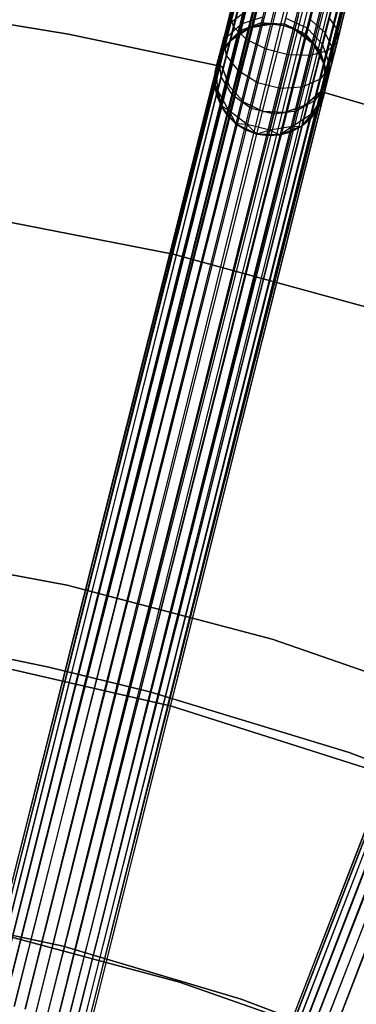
# Model space of a CAD drawing. Extents: x -189 to 189, y -189 to 189.
# Tile 512 of 591: x 10 to 16, y 42 to 60. Entities that reach past the tile are written whole.
import ezdxf

# ---------------------------------------------------------------- set-up
doc = ezdxf.new("R2010")
doc.units = 0
doc.header["$LTSCALE"] = 25.4
doc.layers.get('0').update_dxf_attribs({"linetype": 'CONTINUOUS'})

# ---------------------------------------------------------------- blocks, each defined once
blk = doc.blocks.new('CAMELEON-KENAI-C-12244_STL')
at = {"color": 0}
for p, q in [((40.131, 163.634, -9.395), (9.583, 42.175, -9.395)), ((40.131, 163.634, -9.395), (9.583, 42.175, -9.605)), ((40.131, 163.634, -9.395), (9.583, 42.175, -9.395)), ((40.131, 163.634, -9.395), (9.583, 42.175, -9.605)), ((40.256, 163.603, -9), (9.583, 42.175, -9.395)), ((40.256, 163.603, -9), (9.583, 42.175, -9.395)), ((40.131, 163.634, -9.395), (9.625, 42.164, -9.809)), ((40.131, 163.634, -9.395), (9.625, 42.164, -9.809)), ((40.173, 163.623, -9.809), (9.625, 42.164, -9.809)), ((40.173, 163.623, -9.809), (9.625, 42.164, -9.809)), ((40.256, 163.603, -9), (9.625, 42.164, -9.191)), ((40.256, 163.603, -9), (9.625, 42.164, -9.191)), ((40.173, 163.623, -9.809), (9.708, 42.144, -10)), ((40.173, 163.623, -9.809), (9.708, 42.144, -10)), ((9.708, 42.144, -9), (40.256, 163.603, -9)), ((9.708, 42.144, -9), (40.256, 163.603, -9)), ((40.173, 163.623, -9.809), (9.827, 42.114, -10.169)), ((40.173, 163.623, -9.809), (9.827, 42.114, -10.169)), ((9.827, 42.114, -8.831), (40.256, 163.603, -9)), ((9.827, 42.114, -8.831), (40.256, 163.603, -9)), ((40.375, 163.573, -10.169), (9.827, 42.114, -10.169)), ((40.375, 163.573, -10.169), (9.827, 42.114, -10.169)), ((9.827, 42.114, -8.831), (40.526, 163.535, -8.691)), ((9.827, 42.114, -8.831), (40.526, 163.535, -8.691)), ((40.375, 163.573, -10.169), (9.977, 42.076, -10.309)), ((40.375, 163.573, -10.169), (9.977, 42.076, -10.309)), ((9.977, 42.076, -8.691), (40.526, 163.535, -8.691)), ((9.977, 42.076, -8.691), (40.526, 163.535, -8.691)), ((40.701, 163.491, -10.414), (9.977, 42.076, -10.309)), ((40.701, 163.491, -10.414), (9.977, 42.076, -10.309)), ((9.977, 42.076, -8.691), (40.894, 163.442, -8.522)), ((9.977, 42.076, -8.691), (40.894, 163.442, -8.522)), ((40.701, 163.491, -10.414), (10.153, 42.032, -10.414)), ((40.701, 163.491, -10.414), (10.153, 42.032, -10.414)), ((10.153, 42.032, -8.586), (40.894, 163.442, -8.522)), ((10.153, 42.032, -8.586), (40.894, 163.442, -8.522)), ((10.346, 41.983, -10.478), (40.701, 163.491, -10.414)), ((10.346, 41.983, -10.478), (40.701, 163.491, -10.414)), ((40.894, 163.442, -8.522), (10.346, 41.983, -8.522)), ((40.894, 163.442, -8.522), (10.346, 41.983, -8.522)), ((10.547, 41.932, -10.5), (40.701, 163.491, -10.414)), ((10.547, 41.932, -10.5), (40.701, 163.491, -10.414)), ((10.547, 41.932, -8.5), (41.096, 163.391, -8.5)), ((10.547, 41.932, -8.5), (41.096, 163.391, -8.5)), ((10.547, 41.932, -10.5), (41.096, 163.391, -10.5)), ((10.547, 41.932, -10.5), (41.096, 163.391, -10.5)), ((10.749, 41.882, -10.478), (41.096, 163.391, -10.5)), ((10.749, 41.882, -10.478), (41.096, 163.391, -10.5)), ((10.749, 41.882, -8.522), (41.297, 163.341, -8.522)), ((10.749, 41.882, -8.522), (41.297, 163.341, -8.522)), ((10.942, 41.833, -10.414), (41.096, 163.391, -10.5)), ((10.942, 41.833, -10.414), (41.096, 163.391, -10.5)), ((10.749, 41.882, -8.522), (41.666, 163.248, -8.691)), ((10.749, 41.882, -8.522), (41.666, 163.248, -8.691)), ((41.49, 163.292, -10.414), (10.942, 41.833, -10.414)), ((41.49, 163.292, -10.414), (10.942, 41.833, -10.414)), ((10.942, 41.833, -8.586), (41.666, 163.248, -8.691)), ((10.942, 41.833, -8.586), (41.666, 163.248, -8.691)), ((41.49, 163.292, -10.414), (11.118, 41.789, -10.309)), ((41.49, 163.292, -10.414), (11.118, 41.789, -10.309)), ((41.666, 163.248, -8.691), (11.118, 41.789, -8.691)), ((41.666, 163.248, -8.691), (11.118, 41.789, -8.691)), ((11.118, 41.789, -8.691), (41.936, 163.18, -9)), ((11.118, 41.789, -8.691), (41.936, 163.18, -9)), ((41.49, 163.292, -10.414), (11.268, 41.751, -10.169)), ((41.49, 163.292, -10.414), (11.268, 41.751, -10.169)), ((41.816, 163.21, -10.169), (11.268, 41.751, -10.169)), ((41.816, 163.21, -10.169), (11.268, 41.751, -10.169)), ((11.268, 41.751, -8.831), (41.936, 163.18, -9)), ((11.268, 41.751, -8.831), (41.936, 163.18, -9)), ((41.816, 163.21, -10.169), (11.387, 41.721, -10)), ((41.816, 163.21, -10.169), (11.387, 41.721, -10)), ((41.936, 163.18, -9), (11.387, 41.721, -9)), ((41.936, 163.18, -9), (11.387, 41.721, -9)), ((41.816, 163.21, -10.169), (11.47, 41.7, -9.809)), ((41.816, 163.21, -10.169), (11.47, 41.7, -9.809)), ((41.936, 163.18, -9), (11.47, 41.7, -9.191)), ((41.936, 163.18, -9), (11.47, 41.7, -9.191)), ((42.018, 163.159, -9.809), (11.47, 41.7, -9.809)), ((42.018, 163.159, -9.809), (11.47, 41.7, -9.809)), ((42.06, 163.149, -9.395), (11.47, 41.7, -9.191)), ((42.06, 163.149, -9.395), (11.47, 41.7, -9.191)), ((42.018, 163.159, -9.809), (11.512, 41.69, -9.605)), ((42.018, 163.159, -9.809), (11.512, 41.69, -9.395)), ((42.018, 163.159, -9.809), (11.512, 41.69, -9.605)), ((42.018, 163.159, -9.809), (11.512, 41.69, -9.395)), ((42.06, 163.149, -9.395), (11.512, 41.69, -9.395)), ((42.06, 163.149, -9.395), (11.512, 41.69, -9.395)), ((59.937, 157.464, -9.395), (14.694, 40.68, -9.395)), ((59.937, 157.464, -9.395), (14.694, 40.68, -9.605)), ((59.937, 157.464, -9.395), (14.694, 40.68, -9.395)), ((59.937, 157.464, -9.395), (14.694, 40.68, -9.605)), ((60.056, 157.417, -9), (14.694, 40.68, -9.395)), ((60.056, 157.417, -9), (14.694, 40.68, -9.395)), ((59.937, 157.464, -9.395), (14.735, 40.664, -9.809)), ((59.937, 157.464, -9.395), (14.735, 40.664, -9.809)), ((59.977, 157.448, -9.809), (14.735, 40.664, -9.809)), ((59.977, 157.448, -9.809), (14.735, 40.664, -9.809)), ((60.056, 157.417, -9), (14.735, 40.664, -9.191)), ((60.056, 157.417, -9), (14.735, 40.664, -9.191)), ((59.977, 157.448, -9.809), (14.814, 40.633, -10)), ((59.977, 157.448, -9.809), (14.814, 40.633, -10)), ((14.814, 40.633, -9), (60.056, 157.417, -9)), ((14.814, 40.633, -9), (60.056, 157.417, -9)), ((59.977, 157.448, -9.809), (14.928, 40.589, -10.169)), ((59.977, 157.448, -9.809), (14.928, 40.589, -10.169)), ((14.928, 40.589, -8.831), (60.056, 157.417, -9)), ((14.928, 40.589, -8.831), (60.056, 157.417, -9)), ((60.171, 157.373, -10.169), (14.928, 40.589, -10.169)), ((60.171, 157.373, -10.169), (14.928, 40.589, -10.169)), ((60.171, 157.373, -10.169), (15.073, 40.533, -10.309)), ((60.171, 157.373, -10.169), (15.073, 40.533, -10.309)), ((14.928, 40.589, -8.831), (60.316, 157.317, -8.691)), ((14.928, 40.589, -8.831), (60.316, 157.317, -8.691)), ((15.073, 40.533, -8.691), (60.316, 157.317, -8.691)), ((15.073, 40.533, -8.691), (60.316, 157.317, -8.691)), ((60.485, 157.252, -10.414), (15.073, 40.533, -10.309)), ((60.485, 157.252, -10.414), (15.073, 40.533, -10.309)), ((15.073, 40.533, -8.691), (60.67, 157.18, -8.522)), ((15.073, 40.533, -8.691), (60.67, 157.18, -8.522)), ((60.485, 157.252, -10.414), (15.242, 40.467, -10.414)), ((60.485, 157.252, -10.414), (15.242, 40.467, -10.414)), ((15.242, 40.467, -8.586), (60.67, 157.18, -8.522)), ((15.242, 40.467, -8.586), (60.67, 157.18, -8.522)), ((15.428, 40.395, -10.478), (60.485, 157.252, -10.414)), ((15.428, 40.395, -10.478), (60.485, 157.252, -10.414)), ((60.67, 157.18, -8.522), (15.428, 40.395, -8.522)), ((60.67, 157.18, -8.522), (15.428, 40.395, -8.522)), ((14.233, 60.136, -159.085), (14.086, 59.552, -159.335)), ((14.233, 60.136, -159.085), (14.086, 59.552, -159.335)), ((14.102, 59.965, -160.036), (14.017, 59.625, -160.304)), ((14.102, 59.965, -160.036), (14.017, 59.625, -160.304)), ((14.483, 59.991, -158.787), (14.318, 59.334, -159.067)), ((14.483, 59.991, -158.787), (14.318, 59.334, -159.067)), ((8.352, 59.883, -165), (11.125, 59.431, -165)), ((11.125, 59.431, -167), (8.352, 59.883, -167)), ((11.125, 59.431, -167), (8.352, 59.883, -167)), ((8.352, 59.883, -165), (11.125, 59.431, -165)), ((14.009, 59.775, -159.677), (13.903, 59.352, -160.012)), ((14.009, 59.775, -159.677), (13.903, 59.352, -160.012)), ((14.086, 59.552, -159.335), (14.009, 59.775, -159.677)), ((14.086, 59.552, -159.335), (14.009, 59.775, -159.677)), ((14.017, 59.625, -160.304), (14.28, 59.821, -160.559)), ((14.017, 59.625, -160.304), (14.28, 59.821, -160.559)), ((14.28, 59.821, -160.559), (14.229, 59.616, -160.835)), ((14.28, 59.821, -160.559), (14.229, 59.616, -160.835)), ((14.229, 59.616, -160.835), (14.607, 59.739, -160.957)), ((14.229, 59.616, -160.835), (14.607, 59.739, -160.957)), ((14.607, 59.739, -160.957), (14.58, 59.634, -161.219)), ((14.607, 59.739, -160.957), (14.58, 59.634, -161.219)), ((14.841, 59.856, -158.623), (14.666, 59.159, -158.921)), ((14.841, 59.856, -158.623), (14.666, 59.159, -158.921)), ((15.244, 59.754, -158.623), (15.069, 59.058, -158.921)), ((15.244, 59.754, -158.623), (15.069, 59.058, -158.921)), ((15.789, 59.726, -160.347), (15.722, 59.459, -160.559)), ((15.789, 59.726, -160.347), (15.722, 59.459, -160.559)), ((15.789, 59.726, -160.347), (15.947, 59.501, -160.036)), ((15.789, 59.726, -160.347), (15.947, 59.501, -160.036)), ((16.062, 59.782, -159.467), (15.938, 59.289, -159.677)), ((16.062, 59.782, -159.467), (15.938, 59.289, -159.677)), ((16.046, 59.896, -159.867), (15.947, 59.501, -160.036)), ((16.046, 59.896, -159.867), (15.947, 59.501, -160.036)), ((13.903, 59.352, -160.012), (14.017, 59.625, -160.304)), ((13.903, 59.352, -160.012), (14.017, 59.625, -160.304)), ((14.017, 59.625, -160.304), (13.951, 59.364, -160.655)), ((14.017, 59.625, -160.304), (13.951, 59.364, -160.655)), ((13.951, 59.364, -160.655), (14.229, 59.616, -160.835)), ((13.951, 59.364, -160.655), (14.229, 59.616, -160.835)), ((14.086, 59.552, -159.335), (13.96, 59.049, -159.732)), ((14.086, 59.552, -159.335), (13.96, 59.049, -159.732)), ((14.318, 59.334, -159.067), (14.086, 59.552, -159.335)), ((14.318, 59.334, -159.067), (14.086, 59.552, -159.335)), ((14.58, 59.634, -161.219), (14.196, 59.487, -161.156)), ((14.58, 59.634, -161.219), (14.196, 59.487, -161.156)), ((14.229, 59.616, -160.835), (14.196, 59.487, -161.156)), ((14.229, 59.616, -160.835), (14.196, 59.487, -161.156)), ((14.571, 59.598, -161.5), (14.196, 59.487, -161.156)), ((14.571, 59.598, -161.5), (14.196, 59.487, -161.156)), ((14.37, 59.541, -167), (14.78, 59.612, -167)), ((14.37, 59.541, -167), (14.78, 59.612, -167)), ((14.571, 59.598, -161.5), (14.37, 59.541, -161.5)), ((14.37, 59.541, -167), (14.571, 59.598, -161.5)), ((14.571, 59.598, -161.5), (14.37, 59.541, -161.5)), ((14.37, 59.541, -167), (14.571, 59.598, -161.5)), ((14.571, 59.598, -161.5), (14.58, 59.634, -161.219)), ((14.571, 59.598, -161.5), (14.58, 59.634, -161.219)), ((14.78, 59.612, -161.5), (14.571, 59.598, -161.5)), ((14.571, 59.598, -161.5), (14.78, 59.612, -167)), ((14.571, 59.598, -161.5), (14.78, 59.612, -167)), ((14.78, 59.612, -161.5), (14.571, 59.598, -161.5)), ((14.78, 59.612, -161.5), (14.58, 59.634, -161.219)), ((14.58, 59.634, -161.219), (14.987, 59.583, -161.5)), ((14.78, 59.612, -161.5), (14.58, 59.634, -161.219)), ((14.58, 59.634, -161.219), (14.987, 59.583, -161.5)), ((14.58, 59.634, -161.219), (14.995, 59.616, -161.241)), ((14.58, 59.634, -161.219), (14.995, 59.616, -161.241)), ((14.78, 59.612, -167), (14.987, 59.583, -167)), ((14.987, 59.583, -161.5), (14.78, 59.612, -161.5)), ((14.78, 59.612, -161.5), (14.78, 59.612, -167)), ((14.78, 59.612, -161.5), (14.78, 59.612, -167)), ((14.987, 59.583, -161.5), (14.78, 59.612, -161.5)), ((14.78, 59.612, -167), (14.987, 59.583, -167)), ((14.987, 59.583, -161.5), (14.995, 59.616, -161.241)), ((14.987, 59.583, -161.5), (14.995, 59.616, -161.241)), ((14.987, 59.583, -167), (15.183, 59.511, -167)), ((15.183, 59.511, -161.5), (14.987, 59.583, -161.5)), ((14.987, 59.583, -161.5), (14.987, 59.583, -167)), ((14.987, 59.583, -161.5), (14.987, 59.583, -167)), ((15.183, 59.511, -161.5), (14.987, 59.583, -161.5)), ((14.987, 59.583, -167), (15.183, 59.511, -167)), ((14.995, 59.616, -161.241), (15.019, 59.713, -161)), ((14.995, 59.616, -161.241), (15.019, 59.713, -161)), ((14.995, 59.616, -161.241), (15.183, 59.511, -161.5)), ((14.995, 59.616, -161.241), (15.183, 59.511, -161.5)), ((14.995, 59.616, -161.241), (15.369, 59.436, -161.219)), ((14.995, 59.616, -161.241), (15.369, 59.436, -161.219)), ((15.019, 59.713, -161), (15.396, 59.541, -160.957)), ((15.019, 59.713, -161), (15.396, 59.541, -160.957)), ((15.438, 59.708, -160.732), (15.396, 59.541, -160.957)), ((15.438, 59.708, -160.732), (15.396, 59.541, -160.957)), ((15.438, 59.708, -160.732), (15.722, 59.459, -160.559)), ((15.438, 59.708, -160.732), (15.722, 59.459, -160.559)), ((15.623, 59.704, -158.787), (15.458, 59.047, -159.067)), ((15.623, 59.704, -158.787), (15.458, 59.047, -159.067)), ((15.913, 59.714, -159.085), (15.766, 59.129, -159.335)), ((15.913, 59.714, -159.085), (15.766, 59.129, -159.335)), ((11.125, 59.431, -165), (11.125, 59.431, -167)), ((11.125, 59.431, -165), (13.874, 58.851, -165)), ((13.874, 58.851, -167), (11.125, 59.431, -167)), ((11.125, 59.431, -165), (11.125, 59.431, -167)), ((13.874, 58.851, -167), (11.125, 59.431, -167)), ((11.125, 59.431, -165), (13.874, 58.851, -165)), ((13.91, 59.2, -161.062), (14.196, 59.487, -161.156)), ((13.91, 59.2, -161.062), (14.196, 59.487, -161.156)), ((14.185, 59.443, -161.5), (13.91, 59.2, -161.062)), ((14.185, 59.443, -161.5), (13.91, 59.2, -161.062)), ((14.025, 59.309, -167), (14.37, 59.541, -167)), ((14.025, 59.309, -167), (14.37, 59.541, -167)), ((14.185, 59.443, -161.5), (14.025, 59.309, -161.5)), ((14.025, 59.309, -167), (14.185, 59.443, -161.5)), ((14.185, 59.443, -161.5), (14.025, 59.309, -161.5)), ((14.025, 59.309, -167), (14.185, 59.443, -161.5)), ((14.37, 59.541, -161.5), (14.185, 59.443, -161.5)), ((14.185, 59.443, -161.5), (14.37, 59.541, -167)), ((14.185, 59.443, -161.5), (14.37, 59.541, -167)), ((14.37, 59.541, -161.5), (14.185, 59.443, -161.5)), ((14.196, 59.487, -161.156), (14.185, 59.443, -161.5)), ((14.196, 59.487, -161.156), (14.185, 59.443, -161.5)), ((14.37, 59.541, -161.5), (14.196, 59.487, -161.156)), ((14.37, 59.541, -161.5), (14.196, 59.487, -161.156)), ((14.37, 59.541, -161.5), (14.37, 59.541, -167)), ((14.37, 59.541, -161.5), (14.37, 59.541, -167)), ((15.183, 59.511, -167), (15.51, 59.254, -167)), ((15.369, 59.436, -161.219), (15.183, 59.511, -161.5)), ((15.369, 59.436, -161.219), (15.183, 59.511, -161.5)), ((15.36, 59.4, -161.5), (15.183, 59.511, -161.5)), ((15.183, 59.511, -167), (15.36, 59.4, -161.5)), ((15.183, 59.511, -167), (15.51, 59.254, -167)), ((15.183, 59.511, -161.5), (15.183, 59.511, -167)), ((15.183, 59.511, -161.5), (15.183, 59.511, -167)), ((15.36, 59.4, -161.5), (15.183, 59.511, -161.5)), ((15.183, 59.511, -167), (15.36, 59.4, -161.5)), ((15.369, 59.436, -161.219), (15.36, 59.4, -161.5)), ((15.369, 59.436, -161.219), (15.36, 59.4, -161.5)), ((15.51, 59.254, -161.5), (15.36, 59.4, -161.5)), ((15.36, 59.4, -161.5), (15.51, 59.254, -167)), ((15.36, 59.4, -161.5), (15.51, 59.254, -167)), ((15.51, 59.254, -161.5), (15.36, 59.4, -161.5)), ((15.396, 59.541, -160.957), (15.369, 59.436, -161.219)), ((15.396, 59.541, -160.957), (15.369, 59.436, -161.219)), ((15.369, 59.436, -161.219), (15.51, 59.254, -161.5)), ((15.369, 59.436, -161.219), (15.51, 59.254, -161.5)), ((15.369, 59.436, -161.219), (15.638, 59.125, -161.156)), ((15.369, 59.436, -161.219), (15.638, 59.125, -161.156)), ((15.396, 59.541, -160.957), (15.67, 59.254, -160.835)), ((15.396, 59.541, -160.957), (15.67, 59.254, -160.835)), ((15.722, 59.459, -160.559), (15.67, 59.254, -160.835)), ((15.722, 59.459, -160.559), (15.67, 59.254, -160.835)), ((15.722, 59.459, -160.559), (15.861, 59.161, -160.304)), ((15.722, 59.459, -160.559), (15.861, 59.161, -160.304)), ((15.947, 59.501, -160.036), (15.861, 59.161, -160.304)), ((15.947, 59.501, -160.036), (15.861, 59.161, -160.304)), ((15.947, 59.501, -160.036), (15.938, 59.289, -159.677)), ((15.947, 59.501, -160.036), (15.938, 59.289, -159.677)), ((13.77, 58.824, -160.955), (13.91, 59.2, -161.062)), ((13.77, 58.824, -160.955), (13.91, 59.2, -161.062)), ((13.804, 58.957, -167), (14.025, 59.309, -167)), ((13.804, 58.957, -167), (14.025, 59.309, -167)), ((13.822, 59.028, -160.448), (13.951, 59.364, -160.655)), ((13.822, 59.028, -160.448), (13.951, 59.364, -160.655)), ((13.903, 59.352, -160.012), (13.822, 59.028, -160.448)), ((13.903, 59.352, -160.012), (13.822, 59.028, -160.448)), ((14.025, 59.309, -161.5), (13.896, 59.145, -161.5)), ((13.896, 59.145, -161.5), (14.025, 59.309, -167)), ((13.896, 59.145, -161.5), (14.025, 59.309, -167)), ((14.025, 59.309, -161.5), (13.896, 59.145, -161.5)), ((13.896, 59.145, -161.5), (13.91, 59.2, -161.062)), ((13.896, 59.145, -161.5), (13.91, 59.2, -161.062)), ((13.96, 59.049, -159.732), (13.903, 59.352, -160.012)), ((13.96, 59.049, -159.732), (13.903, 59.352, -160.012)), ((13.951, 59.364, -160.655), (13.91, 59.2, -161.062)), ((13.951, 59.364, -160.655), (13.91, 59.2, -161.062)), ((14.025, 59.309, -161.5), (13.91, 59.2, -161.062)), ((14.025, 59.309, -161.5), (13.91, 59.2, -161.062)), ((14.025, 59.309, -161.5), (14.025, 59.309, -167)), ((14.025, 59.309, -161.5), (14.025, 59.309, -167)), ((14.318, 59.334, -159.067), (14.176, 58.77, -159.514)), ((14.318, 59.334, -159.067), (14.176, 58.77, -159.514)), ((14.666, 59.159, -158.921), (14.318, 59.334, -159.067)), ((14.666, 59.159, -158.921), (14.318, 59.334, -159.067)), ((15.51, 59.254, -167), (15.705, 58.887, -167)), ((15.638, 59.125, -161.156), (15.51, 59.254, -161.5)), ((15.638, 59.125, -161.156), (15.51, 59.254, -161.5)), ((15.627, 59.081, -161.5), (15.51, 59.254, -161.5)), ((15.51, 59.254, -167), (15.627, 59.081, -161.5)), ((15.51, 59.254, -167), (15.705, 58.887, -167)), ((15.51, 59.254, -161.5), (15.51, 59.254, -167)), ((15.51, 59.254, -161.5), (15.51, 59.254, -167)), ((15.627, 59.081, -161.5), (15.51, 59.254, -161.5)), ((15.51, 59.254, -167), (15.627, 59.081, -161.5)), ((15.67, 59.254, -160.835), (15.638, 59.125, -161.156)), ((15.67, 59.254, -160.835), (15.638, 59.125, -161.156)), ((15.67, 59.254, -160.835), (15.796, 58.9, -160.655)), ((15.67, 59.254, -160.835), (15.796, 58.9, -160.655)), ((15.938, 59.289, -159.677), (15.766, 59.129, -159.335)), ((15.938, 59.289, -159.677), (15.766, 59.129, -159.335)), ((15.938, 59.289, -159.677), (15.832, 58.867, -160.012)), ((15.938, 59.289, -159.677), (15.832, 58.867, -160.012)), ((13.896, 59.145, -161.5), (13.77, 58.824, -160.955)), ((13.896, 59.145, -161.5), (13.77, 58.824, -160.955)), ((13.822, 59.028, -160.448), (13.77, 58.824, -160.955)), ((13.822, 59.028, -160.448), (13.77, 58.824, -160.955)), ((13.896, 59.145, -161.5), (13.804, 58.957, -161.5)), ((13.804, 58.957, -167), (13.896, 59.145, -161.5)), ((13.896, 59.145, -161.5), (13.804, 58.957, -161.5)), ((13.804, 58.957, -167), (13.896, 59.145, -161.5)), ((13.863, 58.664, -160.25), (13.822, 59.028, -160.448)), ((13.863, 58.664, -160.25), (13.822, 59.028, -160.448)), ((13.96, 59.049, -159.732), (13.863, 58.664, -160.25)), ((13.96, 59.049, -159.732), (13.863, 58.664, -160.25)), ((14.176, 58.77, -159.514), (13.96, 59.049, -159.732)), ((14.176, 58.77, -159.514), (13.96, 59.049, -159.732)), ((14.666, 59.159, -158.921), (14.515, 58.561, -159.394)), ((14.666, 59.159, -158.921), (14.515, 58.561, -159.394)), ((15.069, 59.058, -158.921), (14.666, 59.159, -158.921)), ((15.069, 59.058, -158.921), (14.666, 59.159, -158.921)), ((15.069, 59.058, -158.921), (14.919, 58.46, -159.394)), ((15.069, 59.058, -158.921), (14.919, 58.46, -159.394)), ((15.458, 59.047, -159.067), (15.069, 59.058, -158.921)), ((15.458, 59.047, -159.067), (15.069, 59.058, -158.921)), ((15.458, 59.047, -159.067), (15.316, 58.483, -159.514)), ((15.458, 59.047, -159.067), (15.316, 58.483, -159.514)), ((15.766, 59.129, -159.335), (15.458, 59.047, -159.067)), ((15.766, 59.129, -159.335), (15.458, 59.047, -159.067)), ((15.638, 59.125, -161.156), (15.627, 59.081, -161.5)), ((15.638, 59.125, -161.156), (15.627, 59.081, -161.5)), ((15.705, 58.887, -161.5), (15.627, 59.081, -161.5)), ((15.627, 59.081, -161.5), (15.705, 58.887, -167)), ((15.627, 59.081, -161.5), (15.705, 58.887, -167)), ((15.705, 58.887, -161.5), (15.627, 59.081, -161.5)), ((15.638, 59.125, -161.156), (15.705, 58.887, -161.5)), ((15.638, 59.125, -161.156), (15.705, 58.887, -161.5)), ((15.638, 59.125, -161.156), (15.755, 58.737, -161.062)), ((15.638, 59.125, -161.156), (15.755, 58.737, -161.062)), ((15.766, 59.129, -159.335), (15.639, 58.627, -159.732)), ((15.766, 59.129, -159.335), (15.639, 58.627, -159.732)), ((15.861, 59.161, -160.304), (15.796, 58.9, -160.655)), ((15.861, 59.161, -160.304), (15.796, 58.9, -160.655)), ((15.861, 59.161, -160.304), (15.832, 58.867, -160.012)), ((15.861, 59.161, -160.304), (15.832, 58.867, -160.012)), ((13.745, 58.545, -167), (13.804, 58.957, -167)), ((13.745, 58.545, -167), (13.804, 58.957, -167)), ((13.753, 58.754, -161.5), (13.804, 58.957, -167)), ((13.753, 58.754, -161.5), (13.804, 58.957, -167)), ((13.804, 58.957, -161.5), (13.77, 58.824, -160.955)), ((13.804, 58.957, -161.5), (13.77, 58.824, -160.955)), ((13.804, 58.957, -161.5), (13.804, 58.957, -167)), ((13.804, 58.957, -161.5), (13.804, 58.957, -167)), ((13.874, 58.851, -165), (13.874, 58.851, -167)), ((13.874, 58.851, -165), (13.874, 58.851, -167)), ((13.874, 58.851, -165), (14.009, 58.492, -165)), ((14.009, 58.492, -167), (13.874, 58.851, -167)), ((14.009, 58.492, -167), (13.874, 58.851, -167)), ((13.874, 58.851, -165), (14.009, 58.492, -165)), ((15.832, 58.867, -160.012), (15.639, 58.627, -159.732)), ((15.832, 58.867, -160.012), (15.639, 58.627, -159.732)), ((15.705, 58.887, -167), (15.733, 58.472, -167)), ((15.755, 58.737, -161.062), (15.705, 58.887, -161.5)), ((15.755, 58.737, -161.062), (15.705, 58.887, -161.5)), ((15.741, 58.681, -161.5), (15.705, 58.887, -161.5)), ((15.705, 58.887, -167), (15.741, 58.681, -161.5)), ((15.705, 58.887, -167), (15.733, 58.472, -167)), ((15.705, 58.887, -161.5), (15.705, 58.887, -167)), ((15.705, 58.887, -161.5), (15.705, 58.887, -167)), ((15.741, 58.681, -161.5), (15.705, 58.887, -161.5)), ((15.705, 58.887, -167), (15.741, 58.681, -161.5)), ((15.796, 58.9, -160.655), (15.751, 58.542, -160.448)), ((15.796, 58.9, -160.655), (15.751, 58.542, -160.448)), ((15.832, 58.867, -160.012), (15.751, 58.542, -160.448)), ((15.832, 58.867, -160.012), (15.751, 58.542, -160.448)), ((15.796, 58.9, -160.655), (15.755, 58.737, -161.062)), ((15.796, 58.9, -160.655), (15.755, 58.737, -161.062)), ((13.77, 58.824, -160.955), (13.745, 58.545, -161.5)), ((13.77, 58.824, -160.955), (13.745, 58.545, -161.5)), ((13.753, 58.754, -161.5), (13.745, 58.545, -161.5)), ((13.745, 58.545, -167), (13.753, 58.754, -161.5)), ((13.753, 58.754, -161.5), (13.745, 58.545, -161.5)), ((13.745, 58.545, -167), (13.753, 58.754, -161.5)), ((13.77, 58.824, -160.955), (13.753, 58.754, -161.5)), ((13.77, 58.824, -160.955), (13.753, 58.754, -161.5)), ((13.802, 58.422, -160.853), (13.77, 58.824, -160.955)), ((13.802, 58.422, -160.853), (13.77, 58.824, -160.955)), ((14.176, 58.77, -159.514), (14.067, 58.337, -160.095)), ((14.176, 58.77, -159.514), (14.067, 58.337, -160.095)), ((14.515, 58.561, -159.394), (14.176, 58.77, -159.514)), ((14.515, 58.561, -159.394), (14.176, 58.77, -159.514)), ((15.755, 58.737, -161.062), (15.699, 58.339, -160.955)), ((15.755, 58.737, -161.062), (15.699, 58.339, -160.955)), ((15.755, 58.737, -161.062), (15.733, 58.472, -161.5)), ((15.755, 58.737, -161.062), (15.733, 58.472, -161.5)), ((15.733, 58.472, -161.5), (15.741, 58.681, -161.5)), ((15.741, 58.681, -161.5), (15.733, 58.472, -167)), ((15.741, 58.681, -161.5), (15.733, 58.472, -167)), ((15.733, 58.472, -161.5), (15.741, 58.681, -161.5)), ((15.755, 58.737, -161.062), (15.741, 58.681, -161.5)), ((15.755, 58.737, -161.062), (15.741, 58.681, -161.5)), ((13.859, 58.145, -167), (13.745, 58.545, -167)), ((13.802, 58.422, -160.853), (13.745, 58.545, -161.5)), ((13.745, 58.545, -161.5), (13.781, 58.339, -161.5)), ((13.802, 58.422, -160.853), (13.745, 58.545, -161.5)), ((13.781, 58.339, -161.5), (13.745, 58.545, -167)), ((13.859, 58.145, -167), (13.745, 58.545, -167)), ((13.781, 58.339, -161.5), (13.745, 58.545, -167)), ((13.745, 58.545, -161.5), (13.781, 58.339, -161.5)), ((13.745, 58.545, -161.5), (13.745, 58.545, -167)), ((13.745, 58.545, -161.5), (13.745, 58.545, -167)), ((13.863, 58.664, -160.25), (13.802, 58.422, -160.853)), ((13.863, 58.664, -160.25), (13.802, 58.422, -160.853)), ((14.067, 58.337, -160.095), (13.863, 58.664, -160.25)), ((14.067, 58.337, -160.095), (13.863, 58.664, -160.25)), ((14.009, 58.492, -165), (14.009, 58.492, -167)), ((14.009, 58.492, -165), (14.009, 58.492, -167)), ((14.009, 58.492, -165), (14.269, 58.211, -165)), ((14.269, 58.211, -167), (14.009, 58.492, -167)), ((14.269, 58.211, -167), (14.009, 58.492, -167)), ((14.009, 58.492, -165), (14.269, 58.211, -165)), ((14.515, 58.561, -159.394), (14.4, 58.102, -160.011)), ((14.515, 58.561, -159.394), (14.4, 58.102, -160.011)), ((14.919, 58.46, -159.394), (14.515, 58.561, -159.394)), ((14.919, 58.46, -159.394), (14.515, 58.561, -159.394)), ((15.639, 58.627, -159.732), (15.316, 58.483, -159.514)), ((15.639, 58.627, -159.732), (15.316, 58.483, -159.514)), ((15.639, 58.627, -159.732), (15.542, 58.242, -160.25)), ((15.639, 58.627, -159.732), (15.542, 58.242, -160.25)), ((15.751, 58.542, -160.448), (15.542, 58.242, -160.25)), ((15.751, 58.542, -160.448), (15.542, 58.242, -160.25)), ((15.751, 58.542, -160.448), (15.699, 58.339, -160.955)), ((15.751, 58.542, -160.448), (15.699, 58.339, -160.955)), ((13.802, 58.422, -160.853), (13.781, 58.339, -161.5)), ((13.802, 58.422, -160.853), (13.781, 58.339, -161.5)), ((13.781, 58.339, -161.5), (13.859, 58.145, -161.5)), ((13.859, 58.145, -167), (13.781, 58.339, -161.5)), ((13.781, 58.339, -161.5), (13.859, 58.145, -161.5)), ((13.859, 58.145, -167), (13.781, 58.339, -161.5)), ((13.999, 58.065, -160.773), (13.802, 58.422, -160.853)), ((13.802, 58.422, -160.853), (13.859, 58.145, -161.5)), ((13.802, 58.422, -160.853), (13.859, 58.145, -161.5)), ((13.999, 58.065, -160.773), (13.802, 58.422, -160.853)), ((14.067, 58.337, -160.095), (13.999, 58.065, -160.773)), ((14.067, 58.337, -160.095), (13.999, 58.065, -160.773)), ((14.4, 58.102, -160.011), (14.067, 58.337, -160.095)), ((14.4, 58.102, -160.011), (14.067, 58.337, -160.095)), ((14.919, 58.46, -159.394), (14.803, 58.001, -160.011)), ((14.919, 58.46, -159.394), (14.803, 58.001, -160.011)), ((15.316, 58.483, -159.514), (14.919, 58.46, -159.394)), ((15.316, 58.483, -159.514), (14.919, 58.46, -159.394)), ((15.316, 58.483, -159.514), (15.207, 58.05, -160.095)), ((15.316, 58.483, -159.514), (15.207, 58.05, -160.095)), ((15.36, 58.153, -165), (15.649, 58.404, -165)), ((15.649, 58.404, -167), (15.36, 58.153, -167)), ((15.649, 58.404, -167), (15.36, 58.153, -167)), ((15.36, 58.153, -165), (15.649, 58.404, -165)), ((15.699, 58.339, -160.955), (15.481, 57.999, -160.853)), ((15.699, 58.339, -160.955), (15.481, 57.999, -160.853)), ((15.733, 58.472, -167), (15.59, 58.081, -167)), ((15.733, 58.472, -167), (15.59, 58.081, -167)), ((15.699, 58.339, -160.955), (15.59, 58.081, -161.5)), ((15.699, 58.339, -160.955), (15.59, 58.081, -161.5)), ((15.649, 58.404, -165), (15.649, 58.404, -167)), ((15.649, 58.404, -165), (18.344, 57.615, -165)), ((18.344, 57.615, -167), (15.649, 58.404, -167)), ((15.649, 58.404, -165), (15.649, 58.404, -167)), ((18.344, 57.615, -167), (15.649, 58.404, -167)), ((15.649, 58.404, -165), (18.344, 57.615, -165)), ((15.733, 58.472, -167), (15.682, 58.269, -161.5)), ((15.733, 58.472, -167), (15.682, 58.269, -161.5)), ((15.699, 58.339, -160.955), (15.682, 58.269, -161.5)), ((15.699, 58.339, -160.955), (15.682, 58.269, -161.5)), ((15.699, 58.339, -160.955), (15.733, 58.472, -161.5)), ((15.699, 58.339, -160.955), (15.733, 58.472, -161.5)), ((15.733, 58.472, -161.5), (15.733, 58.472, -167)), ((15.733, 58.472, -161.5), (15.733, 58.472, -167)), ((14.126, 57.826, -167), (13.859, 58.145, -167)), ((13.999, 58.065, -160.773), (13.859, 58.145, -161.5)), ((13.859, 58.145, -161.5), (13.975, 57.972, -161.5)), ((13.999, 58.065, -160.773), (13.859, 58.145, -161.5)), ((13.975, 57.972, -161.5), (13.859, 58.145, -167)), ((14.126, 57.826, -167), (13.859, 58.145, -167)), ((13.975, 57.972, -161.5), (13.859, 58.145, -167)), ((13.859, 58.145, -161.5), (13.975, 57.972, -161.5)), ((13.859, 58.145, -161.5), (13.859, 58.145, -167)), ((13.859, 58.145, -161.5), (13.859, 58.145, -167)), ((14.269, 58.211, -165), (14.269, 58.211, -167)), ((14.269, 58.211, -165), (14.269, 58.211, -167)), ((14.269, 58.211, -165), (14.616, 58.048, -165)), ((14.616, 58.048, -167), (14.269, 58.211, -167)), ((14.616, 58.048, -167), (14.269, 58.211, -167)), ((14.269, 58.211, -165), (14.616, 58.048, -165)), ((14.998, 58.028, -165), (15.36, 58.153, -165)), ((15.36, 58.153, -167), (14.998, 58.028, -167)), ((15.36, 58.153, -167), (14.998, 58.028, -167)), ((14.998, 58.028, -165), (15.36, 58.153, -165)), ((15.542, 58.242, -160.25), (15.207, 58.05, -160.095)), ((15.542, 58.242, -160.25), (15.207, 58.05, -160.095)), ((15.36, 58.153, -165), (15.36, 58.153, -167)), ((15.36, 58.153, -165), (15.36, 58.153, -167)), ((15.542, 58.242, -160.25), (15.481, 57.999, -160.853)), ((15.542, 58.242, -160.25), (15.481, 57.999, -160.853)), ((15.59, 58.081, -161.5), (15.682, 58.269, -161.5)), ((15.682, 58.269, -161.5), (15.59, 58.081, -167)), ((15.682, 58.269, -161.5), (15.59, 58.081, -167)), ((15.59, 58.081, -161.5), (15.682, 58.269, -161.5)), ((13.999, 58.065, -160.773), (13.975, 57.972, -161.5)), ((13.999, 58.065, -160.773), (13.975, 57.972, -161.5)), ((13.975, 57.972, -161.5), (14.126, 57.826, -161.5)), ((14.126, 57.826, -167), (13.975, 57.972, -161.5)), ((13.975, 57.972, -161.5), (14.126, 57.826, -161.5)), ((14.126, 57.826, -167), (13.975, 57.972, -161.5)), ((14.327, 57.813, -160.729), (13.999, 58.065, -160.773)), ((13.999, 58.065, -160.773), (14.126, 57.826, -161.5)), ((13.999, 58.065, -160.773), (14.126, 57.826, -161.5)), ((14.327, 57.813, -160.729), (13.999, 58.065, -160.773)), ((14.4, 58.102, -160.011), (14.327, 57.813, -160.729)), ((14.4, 58.102, -160.011), (14.327, 57.813, -160.729)), ((14.803, 58.001, -160.011), (14.4, 58.102, -160.011)), ((14.803, 58.001, -160.011), (14.4, 58.102, -160.011)), ((14.616, 58.048, -165), (14.616, 58.048, -167)), ((14.616, 58.048, -165), (14.616, 58.048, -167)), ((14.616, 58.048, -165), (14.998, 58.028, -165)), ((14.998, 58.028, -167), (14.616, 58.048, -167)), ((14.998, 58.028, -167), (14.616, 58.048, -167)), ((14.616, 58.048, -165), (14.998, 58.028, -165)), ((14.803, 58.001, -160.011), (14.731, 57.712, -160.729)), ((14.803, 58.001, -160.011), (14.731, 57.712, -160.729)), ((15.207, 58.05, -160.095), (14.803, 58.001, -160.011)), ((15.207, 58.05, -160.095), (14.803, 58.001, -160.011)), ((14.998, 58.028, -165), (14.998, 58.028, -167)), ((14.998, 58.028, -165), (14.998, 58.028, -167)), ((15.207, 58.05, -160.095), (15.139, 57.778, -160.773)), ((15.207, 58.05, -160.095), (15.139, 57.778, -160.773)), ((15.481, 57.999, -160.853), (15.139, 57.778, -160.773)), ((15.481, 57.999, -160.853), (15.139, 57.778, -160.773)), ((15.59, 58.081, -167), (15.3, 57.783, -167)), ((15.59, 58.081, -167), (15.3, 57.783, -167)), ((15.481, 57.999, -160.853), (15.3, 57.783, -161.5)), ((15.481, 57.999, -160.853), (15.3, 57.783, -161.5)), ((15.461, 57.917, -161.5), (15.59, 58.081, -161.5)), ((15.59, 58.081, -167), (15.461, 57.917, -161.5)), ((15.461, 57.917, -161.5), (15.59, 58.081, -161.5)), ((15.59, 58.081, -167), (15.461, 57.917, -161.5)), ((15.481, 57.999, -160.853), (15.461, 57.917, -161.5)), ((15.481, 57.999, -160.853), (15.461, 57.917, -161.5)), ((15.481, 57.999, -160.853), (15.59, 58.081, -161.5)), ((15.481, 57.999, -160.853), (15.59, 58.081, -161.5)), ((15.59, 58.081, -161.5), (15.59, 58.081, -167)), ((15.59, 58.081, -161.5), (15.59, 58.081, -167)), ((14.499, 57.643, -167), (14.126, 57.826, -167)), ((14.327, 57.813, -160.729), (14.126, 57.826, -161.5)), ((14.126, 57.826, -161.5), (14.303, 57.715, -161.5)), ((14.327, 57.813, -160.729), (14.126, 57.826, -161.5)), ((14.303, 57.715, -161.5), (14.126, 57.826, -167)), ((14.499, 57.643, -167), (14.126, 57.826, -167)), ((14.303, 57.715, -161.5), (14.126, 57.826, -167)), ((14.126, 57.826, -161.5), (14.303, 57.715, -161.5)), ((14.126, 57.826, -161.5), (14.126, 57.826, -167)), ((14.126, 57.826, -161.5), (14.126, 57.826, -167)), ((14.327, 57.813, -160.729), (14.303, 57.715, -161.5)), ((14.327, 57.813, -160.729), (14.303, 57.715, -161.5)), ((14.731, 57.712, -160.729), (14.327, 57.813, -160.729)), ((14.327, 57.813, -160.729), (14.499, 57.643, -161.5)), ((14.327, 57.813, -160.729), (14.499, 57.643, -161.5)), ((14.731, 57.712, -160.729), (14.327, 57.813, -160.729)), ((15.3, 57.783, -161.5), (15.461, 57.917, -161.5)), ((15.461, 57.917, -161.5), (15.3, 57.783, -167)), ((15.461, 57.917, -161.5), (15.3, 57.783, -167)), ((15.3, 57.783, -161.5), (15.461, 57.917, -161.5)), ((14.303, 57.715, -161.5), (14.499, 57.643, -161.5)), ((14.303, 57.715, -161.5), (14.499, 57.643, -161.5)), ((14.303, 57.715, -161.5), (14.499, 57.643, -167)), ((14.303, 57.715, -161.5), (14.499, 57.643, -167)), ((14.731, 57.712, -160.729), (14.499, 57.643, -161.5)), ((14.731, 57.712, -160.729), (14.499, 57.643, -161.5)), ((14.914, 57.628, -167), (14.499, 57.643, -167)), ((14.499, 57.643, -161.5), (14.706, 57.614, -161.5)), ((14.706, 57.614, -161.5), (14.499, 57.643, -167)), ((14.914, 57.628, -167), (14.499, 57.643, -167)), ((14.499, 57.643, -161.5), (14.706, 57.614, -161.5)), ((14.499, 57.643, -161.5), (14.499, 57.643, -167)), ((14.706, 57.614, -161.5), (14.499, 57.643, -167)), ((14.499, 57.643, -161.5), (14.499, 57.643, -167)), ((14.731, 57.712, -160.729), (14.706, 57.614, -161.5)), ((14.731, 57.712, -160.729), (14.706, 57.614, -161.5)), ((14.706, 57.614, -161.5), (14.914, 57.628, -161.5)), ((14.914, 57.628, -167), (14.706, 57.614, -161.5)), ((14.706, 57.614, -161.5), (14.914, 57.628, -161.5)), ((14.914, 57.628, -167), (14.706, 57.614, -161.5)), ((15.139, 57.778, -160.773), (14.731, 57.712, -160.729)), ((15.139, 57.778, -160.773), (14.731, 57.712, -160.729)), ((14.731, 57.712, -160.729), (14.914, 57.628, -161.5)), ((14.731, 57.712, -160.729), (14.914, 57.628, -161.5)), ((15.3, 57.783, -167), (14.914, 57.628, -167)), ((15.3, 57.783, -167), (14.914, 57.628, -167)), ((15.139, 57.778, -160.773), (14.914, 57.628, -161.5)), ((15.139, 57.778, -160.773), (14.914, 57.628, -161.5)), ((14.914, 57.628, -161.5), (15.116, 57.685, -161.5)), ((15.116, 57.685, -161.5), (14.914, 57.628, -167)), ((15.116, 57.685, -161.5), (14.914, 57.628, -167)), ((14.914, 57.628, -161.5), (15.116, 57.685, -161.5)), ((14.914, 57.628, -161.5), (14.914, 57.628, -167)), ((14.914, 57.628, -161.5), (14.914, 57.628, -167)), ((15.116, 57.685, -161.5), (15.3, 57.783, -161.5)), ((15.3, 57.783, -167), (15.116, 57.685, -161.5)), ((15.116, 57.685, -161.5), (15.3, 57.783, -161.5)), ((15.3, 57.783, -167), (15.116, 57.685, -161.5)), ((15.139, 57.778, -160.773), (15.116, 57.685, -161.5)), ((15.139, 57.778, -160.773), (15.116, 57.685, -161.5)), ((15.139, 57.778, -160.773), (15.3, 57.783, -161.5)), ((15.139, 57.778, -160.773), (15.3, 57.783, -161.5)), ((15.3, 57.783, -161.5), (15.3, 57.783, -167)), ((15.3, 57.783, -161.5), (15.3, 57.783, -167)), ((13.003, 55.495, -167), (8.716, 56.326, -167)), ((8.716, 56.326, -165), (13.003, 55.495, -165)), ((8.716, 56.326, -165), (13.003, 55.495, -165)), ((13.003, 55.495, -167), (8.716, 56.326, -167)), ((17.214, 54.337, -167), (13.003, 55.495, -167)), ((13.003, 55.495, -165), (17.214, 54.337, -165)), ((13.003, 55.495, -165), (17.214, 54.337, -165)), ((13.003, 55.495, -165), (13.003, 55.495, -167)), ((17.214, 54.337, -167), (13.003, 55.495, -167)), ((13.003, 55.495, -165), (13.003, 55.495, -167)), ((7.363, 50.26, -167), (11.099, 49.57, -167)), ((11.099, 49.57, -160.5), (7.363, 50.26, -160.5)), ((7.363, 50.26, -167), (11.099, 49.57, -167)), ((11.099, 49.57, -160.5), (7.363, 50.26, -160.5)), ((11.099, 49.57, -167), (14.773, 48.603, -167)), ((14.773, 48.603, -160.5), (11.099, 49.57, -160.5)), ((11.099, 49.57, -167), (14.773, 48.603, -167)), ((11.099, 49.57, -167), (11.099, 49.57, -160.5)), ((14.773, 48.603, -160.5), (11.099, 49.57, -160.5)), ((11.099, 49.57, -167), (11.099, 49.57, -160.5)), ((10.772, 48.106, -167), (8.944, 48.479, -167)), ((8.944, 48.479, -160.5), (10.772, 48.106, -160.5)), ((8.944, 48.479, -160.5), (10.772, 48.106, -160.5)), ((10.772, 48.106, -167), (8.944, 48.479, -167)), ((14.773, 48.603, -167), (18.364, 47.364, -167)), ((18.364, 47.364, -160.5), (14.773, 48.603, -160.5)), ((14.773, 48.603, -167), (18.364, 47.364, -167)), ((14.773, 48.603, -167), (14.773, 48.603, -160.5)), ((18.364, 47.364, -160.5), (14.773, 48.603, -160.5)), ((14.773, 48.603, -167), (14.773, 48.603, -160.5)), ((8.957, 48.324, -167), (12.969, 47.406, -167)), ((12.969, 47.406, -168), (8.957, 48.324, -168)), ((12.969, 47.406, -168), (8.957, 48.324, -168)), ((8.957, 48.324, -167), (12.969, 47.406, -167)), ((12.585, 47.665, -167), (10.772, 48.106, -167)), ((10.772, 48.106, -160.5), (12.585, 47.665, -160.5)), ((10.772, 48.106, -160.5), (12.585, 47.665, -160.5)), ((10.772, 48.106, -160.5), (10.772, 48.106, -167)), ((12.585, 47.665, -167), (10.772, 48.106, -167)), ((10.772, 48.106, -160.5), (10.772, 48.106, -167)), ((16.154, 46.578, -167), (12.585, 47.665, -167)), ((12.585, 47.665, -160.5), (16.154, 46.578, -160.5)), ((12.585, 47.665, -160.5), (16.154, 46.578, -160.5)), ((12.585, 47.665, -160.5), (12.585, 47.665, -167)), ((16.154, 46.578, -167), (12.585, 47.665, -167)), ((12.585, 47.665, -160.5), (12.585, 47.665, -167)), ((12.969, 47.406, -167), (16.891, 46.156, -167)), ((16.891, 46.156, -168), (12.969, 47.406, -168)), ((12.969, 47.406, -168), (12.969, 47.406, -167)), ((12.969, 47.406, -168), (12.969, 47.406, -167)), ((16.891, 46.156, -168), (12.969, 47.406, -168)), ((12.969, 47.406, -167), (16.891, 46.156, -167)), ((19.631, 45.224, -167), (16.154, 46.578, -167)), ((16.154, 46.578, -160.5), (19.631, 45.224, -160.5)), ((16.154, 46.578, -160.5), (19.631, 45.224, -160.5)), ((16.154, 46.578, -160.5), (16.154, 46.578, -167)), ((19.631, 45.224, -167), (16.154, 46.578, -167)), ((16.154, 46.578, -160.5), (16.154, 46.578, -167)), ((11.031, 43.109, -1), (7.778, 43.812, -1)), ((7.778, 43.812), (11.031, 43.109)), ((11.031, 43.109, -1), (7.778, 43.812, -1)), ((7.778, 43.812), (11.031, 43.109)), ((13.117, 42.469, -1), (9.906, 43.329, -1)), ((9.906, 43.329, -8.5), (13.117, 42.469, -8.5)), ((13.117, 42.469, -1), (9.906, 43.329, -1)), ((9.906, 43.329, -8.5), (13.117, 42.469, -8.5)), ((14.222, 42.165, -1), (11.031, 43.109, -1)), ((11.031, 43.109, -1), (11.031, 43.109)), ((11.031, 43.109), (14.222, 42.165)), ((11.031, 43.109, -1), (11.031, 43.109)), ((14.222, 42.165, -1), (11.031, 43.109, -1)), ((11.031, 43.109), (14.222, 42.165)), ((16.255, 41.371, -1), (13.117, 42.469, -1)), ((13.117, 42.469, -8.5), (16.255, 41.371, -8.5)), ((13.117, 42.469, -1), (13.117, 42.469, -8.5)), ((16.255, 41.371, -1), (13.117, 42.469, -1)), ((13.117, 42.469, -8.5), (16.255, 41.371, -8.5)), ((13.117, 42.469, -1), (13.117, 42.469, -8.5)), ((17.334, 40.986, -1), (14.222, 42.165, -1)), ((14.222, 42.165, -1), (14.222, 42.165)), ((14.222, 42.165), (17.334, 40.986)), ((14.222, 42.165, -1), (14.222, 42.165)), ((17.334, 40.986, -1), (14.222, 42.165, -1)), ((14.222, 42.165), (17.334, 40.986))]:
    blk.add_line(p, q, dxfattribs=at)

msp = doc.modelspace()

# ---------------------------------------------------------------- block references
at = {"color": 0}
msp.add_blockref('CAMELEON-KENAI-C-12244_STL', (0, 0), dxfattribs=at)

doc.saveas('drawing.dxf')
